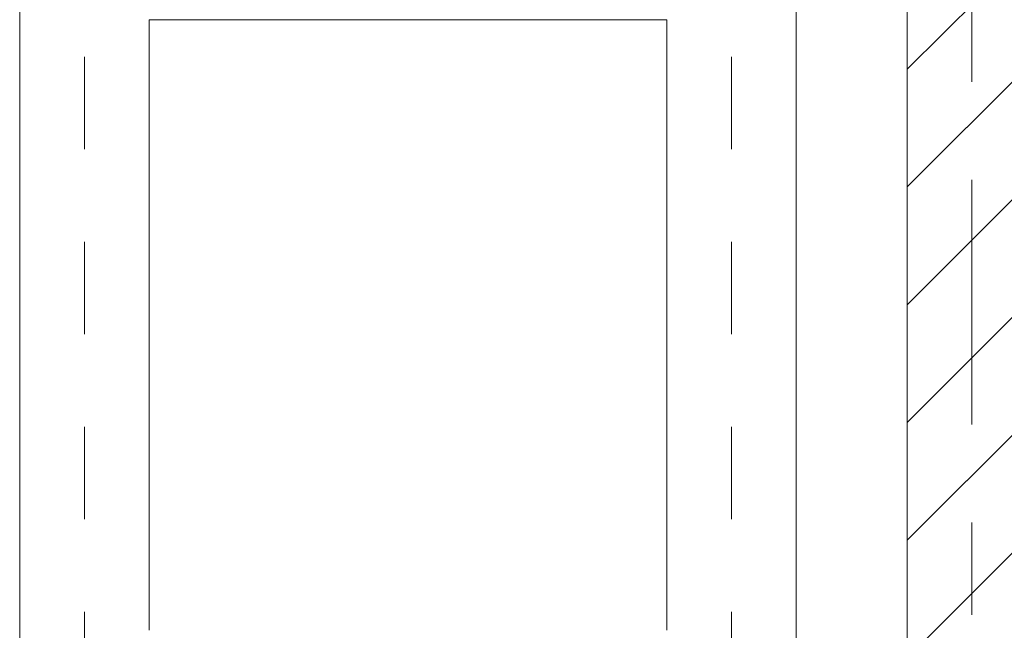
# Model space of a CAD drawing. Header units: metres. Extents: x -3.6 to 85.2, y -11 to 16.8.
# Tile 305 of 508: x 35.5 to 36.6, y 1.9 to 2.5. Entities that reach past the tile are written whole.
import ezdxf

# ---------------------------------------------------------------- set-up
doc = ezdxf.new("R2010")
doc.units = ezdxf.units.M
doc.header["$MEASUREMENT"] = 0
for name, pattern in [('Achse', [0.2, 0.1, -0.05, 0, -0.05]), ('Strichlinie doppelt', [0.546806, 0.264583, -0.105833, 0.070556, -0.105833]), ('Wipeout_Contour', [1, 0, -1])]:
    doc.linetypes.add(name, pattern=pattern)
for name, color, linetype in [('451 - Universal.Achsen Raster', 7, 'Continuous'), ('605 - Struktur.Wand Innen', 7, 'Continuous'), ('Neubau_612 - Struktur.Stahlbau', 7, 'Continuous')]:
    doc.layers.add(name, color=color, linetype=linetype)

msp = doc.modelspace()

# ---------------------------------------------------------------- linework, layer by layer
at = {"layer": 'Neubau_612 - Struktur.Stahlbau', "color": 1, "linetype": 'Continuous', "lineweight": 13}
for p, q in [((35.5, 0.39), (35.5, 5.41)), ((36.34, 0.39), (36.34, 5.41)), ((35.64, 1.87), (35.64, 2.53)), ((35.64, 2.53), (36.2, 2.53)), ((36.2, 1.87), (36.2, 2.53))]:
    msp.add_line(p, q, dxfattribs=at)
at = {"layer": 'Neubau_612 - Struktur.Stahlbau', "color": 1, "linetype": 'Achse', "lineweight": 9}
for p, q in [((35.57, 0.39), (35.57, 5.41)), ((36.27, 0.39), (36.27, 5.41))]:
    msp.add_line(p, q, dxfattribs=at)

# ---------------------------------------------------------------- wipeouts: each hides what was drawn before it
at = {"color": 254, "linetype": 'Wipeout_Contour', "lineweight": 0, "ltscale": 146.845863}
msp.add_wipeout([(36.6, 5.1), (36.46, 5.1), (36.46, 0.7), (36.6, 0.7)], dxfattribs=at).dxf.layer = '605 - Struktur.Wand Innen'

# ---------------------------------------------------------------- next in the draw order: hatches: boundary and pattern name
at = {"layer": '605 - Struktur.Wand Innen', "linetype": 'Continuous', "lineweight": 0, "true_color": 0x000000}
h = msp.add_hatch(dxfattribs=at)
h.set_pattern_fill('MW_Ziegel_0001', color=18, style=0, pattern_type=2)
h.set_pattern_definition([(45, (0, 0), (-0.0636396, 0.0636396), [])])
h.paths.add_polyline_path([(36.6, 5.1), (36.46, 5.1), (36.46, 0.7), (36.6, 0.7)])

# ---------------------------------------------------------------- next in the draw order: linework, layer by layer
at = {"layer": '451 - Universal.Achsen Raster', "color": 160, "linetype": 'Strichlinie doppelt', "lineweight": 9, "true_color": 0x3232ff}
msp.add_line((36.53, -10.585), (36.53, 16.355), dxfattribs=at)
at = {"layer": '605 - Struktur.Wand Innen', "color": 7, "linetype": 'Continuous', "lineweight": 18, "flags": 128}
msp.add_lwpolyline([(36.46, 5.1), (36.46, 0.7)], dxfattribs=at)

doc.saveas('drawing.dxf')
